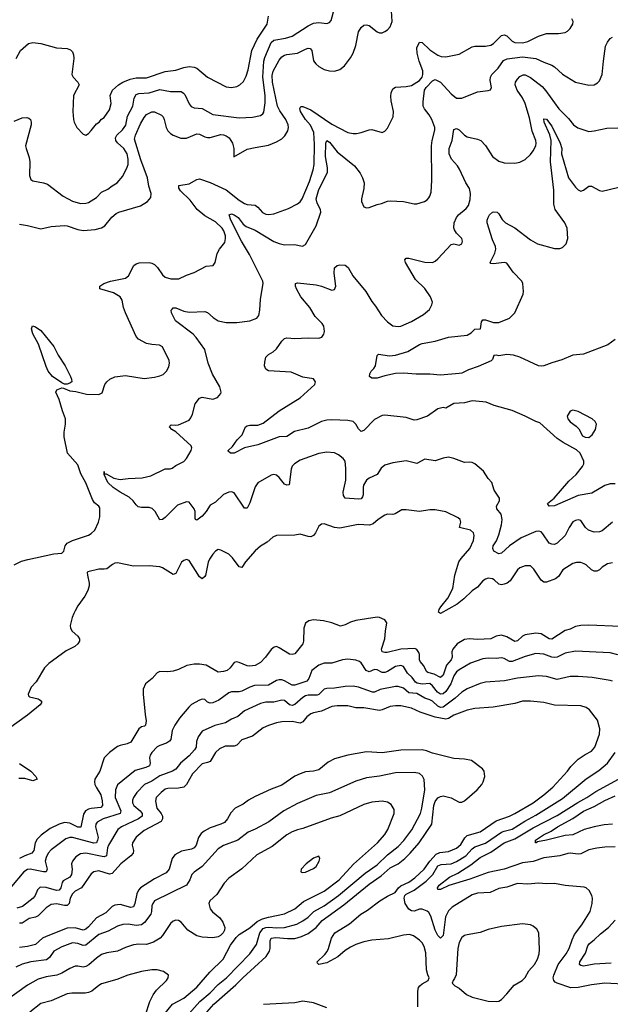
# Model space of a CAD drawing. Header units: inches. Extents: x 1694797 to 1849917, y 907313 to 1017959.
# Tile 273 of 656: x 1711871 to 1716332, y 977050 to 984483. Entities that reach past the tile are written whole.
import ezdxf

# ---------------------------------------------------------------- set-up
doc = ezdxf.new("R2010")
doc.units = ezdxf.units.IN
doc.header["$MEASUREMENT"] = 0
doc.layers.add('B7917', color=7, linetype='Continuous')
doc.layers.add('B7918', color=7, linetype='Continuous')

msp = doc.modelspace()

# ---------------------------------------------------------------- linework, layer by layer
at = {"layer": 'B7917', "color": 5}
for points, elevation in [([(1712280.4, 980000), (1712266.5, 979970), (1712251.7, 979910), (1712254.9, 979890), (1712266.9, 979866.9), (1712310.7, 979830), (1712324, 979810), (1712324, 979790), (1712310.6, 979770), (1712287.3, 979750), (1712222.9, 979717.1), (1712090, 979621.7), (1712058.9, 979590), (1711994.7, 979485.3), (1711957.2, 979442.8), (1711934.9, 979390), (1711937.3, 979377.3), (1711944.7, 979370), (1712010, 979354.6), (1712026.1, 979346.1), (1712038.4, 979330), (1712024.9, 979310), (1711930, 979232.2), (1711786.5, 979130)], 780), ([(1716410, 979901), (1716170, 979911.6), (1716110, 979908.9), (1716070, 979901.8), (1716030, 979882.2), (1715990, 979870.5), (1715890, 979807.4), (1715870, 979807.8), (1715810, 979846), (1715770.9, 979850.9), (1715690, 979838.8), (1715670, 979828.8), (1715630, 979792.9), (1715610, 979788.7), (1715550, 979822.8), (1715510, 979836.5), (1715470.1, 979829.9), (1715430, 979809), (1715330, 979803.1), (1715268.9, 979808.9), (1715230, 979803.2), (1715175.8, 979770), (1715143, 979730), (1715134, 979710), (1715137.3, 979670), (1715130.1, 979650), (1715095.4, 979610), (1715070, 979534.8), (1715050, 979517), (1715001.5, 979541.5), (1714955, 979555), (1714943.2, 979563.2), (1714924.3, 979604.3), (1714896.6, 979636.6), (1714891.9, 979650), (1714891.1, 979690), (1714885.3, 979705.3), (1714870, 979727.4), (1714855.3, 979735.3), (1714750, 979730.4), (1714646.2, 979706.2), (1714630, 979704.6), (1714609.4, 979709.4), (1714602.8, 979730), (1714629, 979810), (1714633.1, 979866.9), (1714644.5, 979930), (1714630, 979952.3), (1714590, 979969.6), (1714570, 979971.8), (1714410, 979947.2), (1714370, 979935.1), (1714330, 979913.3), (1714294.7, 979905.3), (1714230, 979929.6), (1714164.6, 979944.6), (1714091.5, 979951.5), (1714055.6, 979944.4), (1714030, 979926), (1714016, 979890), (1714014.4, 979790), (1714009.1, 979770), (1713950, 979695.1), (1713930, 979689.7), (1713910, 979692.8), (1713830, 979741.7), (1713810, 979749.7), (1713793.4, 979746.6), (1713770, 979727.3), (1713727.4, 979670), (1713690.3, 979630), (1713650, 979608.7), (1713610, 979603.1), (1713590, 979605.3), (1713530, 979630.8), (1713510, 979634.8), (1713490, 979629.6), (1713462, 979590), (1713438, 979570), (1713410, 979561.4), (1713370, 979556.9), (1713279.5, 979610), (1713230, 979618.6), (1713190, 979618.2), (1713132.3, 979607.7), (1713070, 979577.6), (1713030, 979565.1), (1712990, 979560.5), (1712930, 979562.3), (1712910, 979551), (1712870.9, 979509.1), (1712820.3, 979470), (1712803.1, 979430), (1712803, 979390), (1712818, 979238), (1712827, 979190), (1712822, 979158), (1712814.8, 979150), (1712790, 979145.1), (1712770.2, 979129.8), (1712710, 979029.7), (1712683.8, 979016.2), (1712630, 979004.2), (1712610, 978994.8), (1712548.2, 978950), (1712510.2, 978909.8), (1712476.1, 978810), (1712439.6, 978750), (1712435.9, 978730), (1712438.9, 978710), (1712448.5, 978690), (1712484.4, 978630), (1712494.8, 978585.2), (1712497.3, 978550), (1712484.2, 978535.8), (1712410, 978528.8), (1712390, 978523.2), (1712368.4, 978510), (1712354.1, 978485.9), (1712332.7, 978387.3), (1712310, 978386.2), (1712250, 978416.2), (1712210, 978423), (1712169.1, 978410.9), (1712102.4, 978377.6), (1712032.6, 978327.4), (1712002.9, 978297.1), (1711988.6, 978270), (1711978.2, 978210), (1711962.9, 978190), (1711910, 978171), (1711869.8, 978150.2)], 820), ([(1715050.7, 980000), (1715050, 979999.6), (1715049.4, 980000)], 780), ([(1716390, 979687.1), (1716330, 979702.5), (1716070, 979716.5), (1715990, 979701.2), (1715930.1, 979669.9), (1715910, 979667.1), (1715890, 979670.6), (1715830, 979694.1), (1715770, 979697.7), (1715690, 979676.1), (1715590, 979636.8), (1715570, 979638.8), (1715530, 979660.2), (1715510, 979665.7), (1715470, 979659.4), (1715410, 979663.9), (1715370, 979657.5), (1715276, 979624), (1715190, 979575.9), (1715170, 979559.8), (1715150.5, 979529.5), (1715127.9, 979470), (1715090, 979410.6), (1715070, 979393.8), (1715050, 979391.5), (1715026.8, 979406.8), (1714990, 979453.2), (1714970, 979470.9), (1714910, 979467.7), (1714874.4, 979474.4), (1714861.3, 979481.3), (1714836.4, 979516.4), (1714801.2, 979550), (1714770, 979598.8), (1714750, 979608.2), (1714710, 979600.7), (1714650, 979561.3), (1714630, 979554.1), (1714610, 979554.5), (1714570, 979575.3), (1714550, 979577.8), (1714510, 979559.8), (1714487.2, 979570), (1714450, 979628.5), (1714437.1, 979637.1), (1714410, 979646.6), (1714350, 979656.1), (1714309.3, 979650.7), (1714230, 979626.2), (1714170, 979623.9), (1714130.2, 979609.8), (1714078.5, 979570), (1714054, 979510), (1714039.7, 979490), (1713950, 979458.7), (1713930, 979457.8), (1713870, 979492.5), (1713850, 979499.8), (1713830, 979499.8), (1713810, 979493.8), (1713750, 979458.6), (1713644.4, 979455.6), (1713610, 979445), (1713550, 979412.9), (1713530, 979408.4), (1713470, 979409.8), (1713450, 979400.4), (1713374.9, 979345.1), (1713330, 979325.5), (1713310, 979322.4), (1713290.7, 979330.7), (1713270, 979349.6), (1713250, 979352.8), (1713230, 979346.3), (1713170, 979313.5), (1713147.4, 979292.6), (1713078.5, 979210), (1713042.4, 979157.6), (1713023.4, 979116.6), (1713011.5, 979050), (1713003.1, 979036.9), (1712980, 979020), (1712930, 979004.1), (1712910, 978993.2), (1712869.2, 978950.8), (1712856.1, 978930), (1712850.8, 978910), (1712855.8, 978870), (1712850.3, 978850), (1712823.7, 978836.3), (1712744, 978816), (1712610, 978705.4), (1712595, 978670), (1712591.3, 978610), (1712634.8, 978510), (1712630.2, 978490), (1712502, 978450), (1712455.9, 978424.1), (1712446.4, 978410), (1712444.1, 978390), (1712462.8, 978310), (1712459.9, 978290), (1712450, 978269.9), (1712430, 978265.4), (1712270, 978308.7), (1712250, 978309.2), (1712220, 978300), (1712110, 978215.3), (1712085.7, 978190), (1712070, 978158.7), (1712064.2, 978130), (1712079, 978070), (1712070.6, 978049.4), (1712050, 978049.4), (1711950, 978069.2), (1711930, 978067.5), (1711903.2, 978050), (1711810, 977939.8)], 840), ([(1716350, 979488.2), (1716330, 979494.5), (1716196.4, 979516.4), (1716090, 979525.5), (1716030, 979523.5), (1715930, 979502.2), (1715850, 979524), (1715790, 979529), (1715630, 979512.6), (1715532.4, 979492.4), (1715390, 979482.2), (1715350, 979470.8), (1715250, 979430.7), (1715210, 979405.5), (1715159.6, 979360.4), (1715070, 979293.8), (1715050, 979289.9), (1715030, 979299.9), (1714990, 979338.3), (1714970, 979349.4), (1714930, 979361.5), (1714870, 979396.1), (1714810, 979400.6), (1714770, 979435.9), (1714730, 979447.9), (1714710, 979448.5), (1714594.9, 979425.1), (1714550, 979406), (1714534.9, 979405.1), (1714430, 979445), (1714390, 979450.7), (1714330, 979448.1), (1714250, 979435.2), (1714190, 979434.6), (1714170, 979428.8), (1714131.1, 979388.9), (1714117, 979383), (1714050, 979383.2), (1714030, 979378.3), (1714010, 979366.8), (1713950, 979312.9), (1713930, 979305.2), (1713909.5, 979309.5), (1713870, 979343.5), (1713850, 979346), (1713790, 979331.1), (1713730, 979330.6), (1713690, 979321), (1713570, 979264.6), (1713518, 979222), (1713470, 979203.5), (1713426.4, 979173.6), (1713345, 979155), (1713250, 979111), (1713218.3, 979070), (1713206.8, 979033.2), (1713204.7, 978990), (1713191.3, 978970), (1713150, 978924.9), (1713086, 978870), (1713050, 978825.2), (1713025.3, 978810), (1712930, 978775.7), (1712870, 978734.2), (1712813.4, 978710), (1712755.5, 978650), (1712729.4, 978610), (1712723, 978590), (1712722.7, 978570), (1712732, 978550), (1712781.6, 978510), (1712795.1, 978490), (1712796.3, 978470), (1712769, 978450), (1712639, 978390), (1712613.4, 978370), (1712542.1, 978250), (1712534.6, 978230), (1712526.7, 978170), (1712510, 978163.2), (1712494.7, 978165.3), (1712370, 978191.6), (1712330, 978185.7), (1712295.8, 978164.2), (1712270.2, 978130), (1712263.6, 978110), (1712266.5, 978066.5), (1712262.7, 978030), (1712250.2, 978010), (1712198.9, 977981), (1712191.3, 977968.7), (1712181.2, 977930), (1712168.8, 977911.2), (1712150, 977907.7), (1712070, 977932.5), (1712026.9, 977933.1), (1712005.2, 977914.8), (1711987.1, 977870), (1711972.3, 977850), (1711891.3, 977788.7), (1711850, 977775.2)], 860), ([(1714877.8, 977030), (1714879.1, 977150), (1714884.3, 977175.8), (1714892.4, 977190), (1714910, 977205.5), (1714957.2, 977230), (1714964.5, 977250), (1714952.9, 977272.9), (1714942.6, 977310), (1714937.8, 977437.8), (1714925.3, 977485.3), (1714910, 977513.2), (1714890, 977535.1), (1714845.6, 977565.6), (1714815.6, 977575.6), (1714770, 977572), (1714655.6, 977544.4), (1714530, 977533.8), (1714470, 977521), (1714410, 977501), (1714370, 977482.2), (1714330, 977455.4), (1714273, 977407), (1714190, 977362.2), (1714129.9, 977349.9), (1714120.4, 977360.4), (1714118.9, 977370), (1714175.1, 977424.9), (1714192.3, 977447.7), (1714203.6, 977470), (1714226.2, 977550), (1714251.8, 977590), (1714361.5, 977658.5), (1714446.6, 977730), (1714498.4, 977761.6), (1714591.1, 977830), (1714650, 977866), (1714707.3, 977892.7), (1714731.2, 977928.8), (1714750, 977944.5), (1714810, 977970.8), (1714856.6, 978003.4), (1714925.8, 978070), (1714969.3, 978130.7), (1715016.2, 978183.8), (1715043.5, 978196.5), (1715110, 978202.9), (1715170, 978227.6), (1715202.6, 978257.4), (1715232.7, 978307.3), (1715250, 978323.1), (1715350, 978350.7), (1715470, 978434.6), (1715570, 978470.1), (1715610, 978489), (1715750, 978571.5), (1715828.9, 978630), (1715899.3, 978690), (1716010, 978809.1), (1716034.2, 978845.8), (1716090, 978900.9), (1716143.3, 978936.7), (1716190, 978960.5), (1716215.7, 978990), (1716251.2, 979090), (1716253.3, 979130), (1716235.6, 979195.6), (1716173.9, 979273.9), (1716149.2, 979290), (1716110, 979302.6), (1715910, 979307.7), (1715830, 979328.7), (1715730, 979338.4), (1715670, 979337.8), (1715610, 979321.7), (1715446.9, 979293.1), (1715310, 979282.9), (1715250, 979271.2), (1715150, 979232.5), (1715110, 979207.2), (1715090, 979201.6), (1715010, 979217.9), (1714894.8, 979254.8), (1714830, 979284.3), (1714750, 979301.8), (1714710, 979303.7), (1714670, 979299.2), (1714610, 979271.9), (1714590, 979268.1), (1714470, 979287.4), (1714410, 979289), (1714350, 979301.8), (1714270, 979303.9), (1714230, 979296.8), (1714150, 979261.7), (1714090, 979250.6), (1714070, 979242.5), (1714039.4, 979220.6), (1714010, 979182.6), (1713990, 979172), (1713930, 979183.9), (1713850, 979181.2), (1713810, 979173.8), (1713750, 979154.8), (1713710, 979136.1), (1713630, 979074.1), (1713550, 979045.3), (1713510, 979005.6), (1713490, 978999), (1713421.8, 978998.2), (1713380.5, 978979.5), (1713349.2, 978950), (1713310, 978883.5), (1713290, 978874.4), (1713250, 978865.8), (1713175.4, 978790), (1713131, 978709), (1713110.6, 978689.4), (1713070, 978680.8), (1712990, 978679.9), (1712970, 978672.9), (1712940.2, 978650), (1712902.4, 978610), (1712896, 978584), (1712905.8, 978530), (1712939, 978490), (1712949.5, 978470), (1712950.6, 978449.4), (1712940.2, 978430), (1712810, 978362.1), (1712749.6, 978310.4), (1712724.1, 978270), (1712720.2, 978250), (1712730.2, 978210), (1712729.1, 978190), (1712711.5, 978170), (1712635.1, 978110), (1712570, 978036.3), (1712550, 978032.7), (1712470, 978058.5), (1712430, 978050.7), (1712410, 978034.2), (1712337.3, 977930), (1712290, 977903.4), (1712270, 977885), (1712252.2, 977850), (1712243.7, 977810), (1712230, 977796.3), (1712210, 977795.8), (1712150, 977808.1), (1712110, 977803.8), (1712070, 977777.9), (1712010, 977718), (1711991.5, 977708.5), (1711943.3, 977696.7), (1711890, 977662.1), (1711870, 977661.3)], 880), ([(1713268.1, 976970), (1713336.5, 977050), (1713503.7, 977196.3), (1713555.9, 977250), (1713733.3, 977410), (1713758.8, 977450), (1713763.2, 977470), (1713762.7, 977530), (1713771, 977549), (1713805.1, 977554.9), (1713894.5, 977545.5), (1713950, 977547.6), (1713999.1, 977560.9), (1714050, 977585.2), (1714109.2, 977630), (1714156.8, 977683.2), (1714320.4, 977799.6), (1714510, 977957.6), (1714601.2, 978018.8), (1714670, 978080.9), (1714730, 978109.6), (1714780.5, 978150), (1714821.5, 978190), (1714889.3, 978270), (1714984.7, 978410), (1715000.4, 978550), (1715010, 978580.3), (1715030, 978608.3), (1715050, 978619.7), (1715070, 978622.6), (1715129.3, 978609.3), (1715190, 978575.8), (1715210, 978577), (1715230, 978585.7), (1715327.6, 978670), (1715360.7, 978710), (1715372, 978730), (1715384.5, 978770), (1715379.5, 978810), (1715366.5, 978826.5), (1715284, 978890), (1715230, 978901), (1715150, 978905), (1714990, 978945.3), (1714944.5, 978964.5), (1714910, 978969.8), (1714750, 978968.1), (1714610, 978949), (1714490, 978955.5), (1714349.2, 978930.8), (1714250, 978902.7), (1714201.1, 978878.9), (1714130, 978819.7), (1714090, 978808.7), (1714030, 978804.2), (1713990, 978790.9), (1713948.7, 978771.3), (1713850, 978703.9), (1713770, 978674.8), (1713650, 978619.1), (1713598.4, 978590), (1713559.3, 978560.7), (1713498.7, 978530), (1713465, 978495), (1713441.2, 978450), (1713416.9, 978423.1), (1713390, 978409), (1713310, 978381.2), (1713264.1, 978355.9), (1713242, 978338), (1713222.2, 978310), (1713203.5, 978250), (1713189.5, 978230.5), (1713170, 978221.8), (1713093.6, 978206.4), (1713042, 978178), (1713023.2, 978150), (1713000.6, 978070), (1712977.1, 978042.9), (1712890, 977998), (1712783.5, 977930), (1712768.7, 977911.3), (1712756.4, 977883.6), (1712740.5, 977810), (1712730, 977786.4), (1712710, 977781.3), (1712630, 977803.6), (1712590, 977799.1), (1712570, 977788.9), (1712520.6, 977739.4), (1712450, 977702), (1712390, 977633.4), (1712370, 977617.3), (1712350, 977610.5), (1712290, 977626.7), (1712230, 977624), (1712070, 977562.7), (1712043.8, 977550), (1711990, 977500.7), (1711930, 977486), (1711870, 977477.7)], 920), ([(1716430, 977202.8), (1716290, 977208.2), (1716190, 977197.3), (1716090, 977177), (1716034.8, 977174.8), (1715930, 977208.7), (1715916.9, 977216.9), (1715905.6, 977230), (1715901.8, 977250), (1715904.7, 977270), (1715937.6, 977350), (1715998.7, 977430), (1716022.6, 977470), (1716043.6, 977536.4), (1716062.6, 977577.4), (1716116.9, 977650), (1716179.7, 977750), (1716195.6, 977810), (1716197, 977850), (1716191.8, 977871.8), (1716173.2, 977910), (1716149.6, 977929.6), (1716135.2, 977935.2), (1715990, 977946.9), (1715910, 977962.6), (1715850, 977959.1), (1715790, 977963.1), (1715710, 977955.8), (1715630, 977960.9), (1715550, 977935.3), (1715490, 977924.8), (1715425.2, 977894.8), (1715330, 977889), (1715290, 977875.3), (1715137.8, 977782.2), (1715110, 977756.2), (1715087.9, 977710), (1715070.6, 977569.4), (1715050, 977549.8), (1715030, 977568.5), (1715010.5, 977610), (1714976.4, 977716.4), (1714962.4, 977742.4), (1714950, 977754), (1714910, 977768.2), (1714890, 977767), (1714850, 977753.6), (1714830, 977754.7), (1714810, 977768), (1714783.4, 977810), (1714775.8, 977850), (1714779.3, 977870), (1714790, 977881.6), (1714849.7, 977910.3), (1714940.8, 977979.2), (1714990.4, 978030), (1715030, 978094.3), (1715054.6, 978105.4), (1715130, 978110.5), (1715170, 978127), (1715240.5, 978170), (1715290, 978224.6), (1715310, 978238.9), (1715390, 978265.8), (1715510, 978348.3), (1715530, 978357.7), (1715590, 978371), (1715687.4, 978432.6), (1715770, 978476.8), (1715970, 978603.6), (1716150, 978750.9), (1716246.2, 978813.8), (1716312, 978870), (1716369.1, 978950.9)], 860), ([(1711868.8, 978868.8), (1711955.3, 978810), (1711992.7, 978770), (1712002, 978750), (1711970, 978737.7), (1711910, 978754.5), (1711864.7, 978755.3)], 780), ([(1713088.4, 976910), (1713231.8, 977070), (1713310, 977137.3), (1713370, 977199.2), (1713432.3, 977250), (1713609.8, 977430), (1713658.5, 977501.5), (1713685.9, 977590), (1713710, 977621.3), (1713730, 977630.1), (1713750, 977631.6), (1713814.1, 977625.9), (1713870.3, 977629.7), (1713964.6, 977655.4), (1714010, 977679.2), (1714050, 977708.1), (1714094, 977750), (1714170, 977793.3), (1714279.2, 977870), (1714480.3, 978039.7), (1714570, 978101.7), (1714650, 978179.2), (1714730, 978242.3), (1714772.9, 978287.1), (1714833.9, 978366.1), (1714897.5, 978490), (1714908.3, 978530), (1714931.5, 978670), (1714926.7, 978746.7), (1714913.1, 978773.1), (1714890, 978791.1), (1714850, 978799.1), (1714710, 978797.2), (1714590, 978773.3), (1714490, 978759.8), (1714410, 978734.4), (1714210, 978647.1), (1714110, 978625.6), (1713970, 978566.2), (1713865.7, 978510), (1713752.7, 978427.3), (1713650, 978371.9), (1713597.6, 978350), (1713519.5, 978290), (1713410, 978247.8), (1713370, 978224.2), (1713250, 978089.7), (1713190, 978047.6), (1713172.4, 978030), (1713155.3, 977990), (1713130.1, 977949.9), (1712890, 977829.7), (1712875.5, 977810), (1712870, 977792.7), (1712867.8, 977750), (1712861.4, 977730), (1712812.8, 977667.2), (1712790.6, 977649.4), (1712750, 977644.9), (1712690, 977656), (1712650, 977652.2), (1712610, 977639.4), (1712538.9, 977601.1), (1712470, 977575.6), (1712370, 977497), (1712350, 977492.7), (1712310, 977508.5), (1712270, 977513.3), (1712190, 977484.7), (1712128.6, 977451.4), (1712096.4, 977403.6), (1712073.5, 977386.5), (1711954.8, 977370), (1711890, 977353.5), (1711842, 977330)], 940), ([(1716370, 978237.8), (1716290, 978236.5), (1716231, 978229), (1716170, 978215.1), (1716110, 978184.8), (1716090, 978183.2), (1716030, 978190.8), (1716011.9, 978188.1), (1715950, 978170.8), (1715830, 978155.6), (1715750, 978127.5), (1715670, 978117.8), (1715530, 978069.9), (1715410, 978044.6), (1715270, 977993.4), (1715113.7, 977946.3), (1715050, 977915.6), (1715030, 977915.3), (1715026.6, 977930), (1715039.7, 977950), (1715117.7, 978010), (1715179.3, 978040.7), (1715278.1, 978101.9), (1715350, 978158.4), (1715430, 978198), (1715530, 978268.2), (1715610, 978299.7), (1715750, 978383), (1715930, 978475.3), (1716086.5, 978573.5), (1716154.2, 978610), (1716223.5, 978656.5), (1716394, 978750)], 840), ([(1712960.6, 976970), (1713025.8, 977050), (1713110, 977096), (1713210, 977180.2), (1713308.2, 977291.8), (1713408.7, 977390), (1713464.4, 977495.6), (1713506.6, 977553.4), (1713530, 977576.5), (1713610, 977627.1), (1713665.9, 977674.1), (1713705.2, 977694.8), (1713750, 977708.1), (1713870, 977731.6), (1713948.3, 977770), (1714013.9, 977826), (1714170, 977903.1), (1714283.7, 977990), (1714391.9, 978108.1), (1714573.3, 978270), (1714630, 978331.5), (1714652.2, 978370), (1714700.5, 978490), (1714699.6, 978519.6), (1714677.5, 978557.5), (1714650, 978576.9), (1714610, 978582.7), (1714530, 978575.6), (1714470, 978559.2), (1714290, 978472.3), (1714224.8, 978455.2), (1714010, 978376.1), (1713970, 978368), (1713930, 978352.8), (1713890, 978329.8), (1713778.3, 978241.7), (1713662.8, 978177.2), (1713550, 978072.3), (1713450, 978001.3), (1713416.2, 977963.8), (1713360.5, 977879.5), (1713307, 977830), (1713299.6, 977810), (1713310.2, 977770), (1713327.8, 977747.8), (1713381.7, 977701.7), (1713404.4, 977670), (1713420.3, 977630), (1713418, 977610), (1713408.5, 977590), (1713388.2, 977570), (1713370, 977559.7), (1713329, 977551), (1713250, 977556.5), (1713210, 977567), (1713142, 977610), (1713090, 977669.6), (1713070, 977682.9), (1713050, 977685.6), (1713030, 977677.6), (1713010, 977660.7), (1712950.3, 977570), (1712931.8, 977550), (1712881.6, 977518.4), (1712830, 977502.3), (1712770, 977503.2), (1712730, 977498), (1712670, 977479.8), (1712610, 977451.8), (1712530, 977437.8), (1712490, 977425.6), (1712450, 977398.2), (1712392.5, 977347.5), (1712370, 977335), (1712350, 977331.4), (1712310, 977338.8), (1712290, 977336.5), (1712250, 977319.8), (1712190, 977285.5), (1712150.4, 977270), (1712070, 977257), (1712010, 977238.7), (1711930, 977194.3), (1711770, 977079.4)], 960), ([(1716350, 978409.2), (1716284.9, 978404.9), (1716210.5, 978390), (1716133.7, 978370), (1716050.1, 978329.9), (1715990, 978323.4), (1715850, 978288.1), (1715783.1, 978276.9), (1715771, 978270), (1715768, 978270), (1715766.6, 978290), (1715828.5, 978330), (1715884.4, 978355.6), (1715934, 978390), (1716050, 978453.5), (1716130, 978508.6), (1716210, 978542.7), (1716290, 978589.1), (1716370, 978624.3)], 820), ([(1716338.6, 977361.4), (1716210, 977352.5), (1716130, 977338.9), (1716110, 977341.5), (1716098.9, 977350), (1716101.2, 977370), (1716145.3, 977434.7), (1716163.4, 977490), (1716175, 977510), (1716210, 977536.1), (1716257.1, 977582.9), (1716318.6, 977630), (1716370, 977684.2)], 840), ([(1712821.8, 976970), (1712852.9, 977070), (1712878.1, 977121.9), (1712903.9, 977156.1), (1712979.3, 977230), (1712992.7, 977250), (1712994, 977270), (1712956.6, 977296.6), (1712909.6, 977309.6), (1712870, 977309.6), (1712790, 977298.3), (1712687.3, 977270), (1712603.7, 977236.3), (1712490, 977203.5), (1712468.3, 977191.7), (1712415.5, 977150), (1712390, 977139.1), (1712365.5, 977134.5), (1712265.7, 977134.3), (1712230, 977129.7), (1712110, 977075.6), (1712030, 977056.3), (1711948.2, 976990)], 980), ([(1714190, 977022.4), (1714090, 977059.7), (1714010, 977072.4), (1713950, 977059.7), (1713712, 977048)], 920)]:
    msp.add_lwpolyline(points, dxfattribs=dict(at, elevation=elevation))
for points, elevation in [([(1714130, 978168), (1714090, 978152.7), (1714036, 978110), (1713998, 978070), (1713994, 978050), (1714004.7, 978044.7), (1714030, 978047.3), (1714090, 978074), (1714109.2, 978090), (1714132.7, 978130), (1714139, 978150)], 980), ([(1715670, 977658), (1715510, 977637.4), (1715410, 977614.3), (1715349.1, 977590.9), (1715250, 977574.8), (1715230, 977568.2), (1715210, 977554.7), (1715190, 977516), (1715180.2, 977470), (1715167.1, 977272.9), (1715156.3, 977243.7), (1715144, 977230), (1715138.8, 977210), (1715158.8, 977190), (1715190, 977172.4), (1715244.9, 977124.9), (1715290, 977103.6), (1715410, 977072.7), (1715470, 977070.6), (1715490, 977074), (1715510, 977086.8), (1715551.6, 977128.4), (1715606, 977194), (1715665.2, 977230), (1715688.2, 977251.8), (1715718, 977302), (1715758.7, 977350), (1715781.3, 977390), (1715794, 977430), (1715797.1, 977462.9), (1715792, 977590), (1715776.9, 977616.9), (1715750, 977639.3), (1715729.5, 977649.5)], 880)]:
    msp.add_lwpolyline(points, close=True, dxfattribs=dict(at, elevation=elevation))
at = {"layer": 'B7918', "color": 5}
for points, elevation in [([(1711830, 983716.5), (1711890, 983741.1), (1711924.1, 983744.1), (1711939.5, 983739.5), (1711953, 983730), (1711958, 983710), (1711956.5, 983690), (1711916, 983530), (1711918.9, 983510), (1711943, 983443), (1711947.4, 983410), (1711945.8, 983305.8), (1711955.5, 983275.5), (1711970, 983266), (1712050, 983252.2), (1712079.9, 983239.9), (1712199.3, 983150), (1712270, 983114), (1712330, 983095.6), (1712370, 983097.7), (1712390, 983103.6), (1712450, 983140.9), (1712490, 983180.3), (1712537.8, 983202.2), (1712570, 983228.9), (1712608.2, 983251.8), (1712650, 983302.4), (1712682.9, 983370), (1712689.8, 983390), (1712691.2, 983428.8), (1712682.4, 983470), (1712657.2, 983510), (1712610, 983552.4), (1712597.8, 983570), (1712594.9, 983590), (1712603.7, 983610), (1712648.4, 983651.6), (1712672.3, 983687.7), (1712685.2, 983754.8), (1712725.3, 983830), (1712736.1, 983890), (1712750, 983917.2), (1712770, 983924.6), (1712850, 983930.6), (1712930, 983955), (1713010, 983939.7), (1713090, 983939.7), (1713109.3, 983929.3), (1713118.1, 983918.1), (1713150, 983847.7), (1713166.2, 983826.2), (1713190, 983818.3), (1713250, 983811.1), (1713330, 983766.7), (1713530, 983741.6), (1713630, 983746), (1713690, 983760.3), (1713707.7, 983772.3), (1713714.8, 983785.2), (1713725.5, 983854.5), (1713724.9, 983910), (1713708.7, 984048.7), (1713715.6, 984170), (1713722.8, 984197.2), (1713770.6, 984310), (1713791.4, 984328.6), (1713877.8, 984342.2), (1713930, 984357.4), (1714050, 984436.5), (1714090, 984455.5), (1714130, 984461.3), (1714190, 984454.9), (1714210, 984460.7), (1714223.3, 984476.7), (1714247.8, 984570)], 840), ([(1711843.7, 984190), (1711877.2, 984250), (1711937, 984303), (1711970, 984310.5), (1712030, 984303.8), (1712149.4, 984270.6), (1712230, 984264.9), (1712254.6, 984254.6), (1712270, 984241), (1712278, 984218), (1712279.3, 984190), (1712266, 984070), (1712275.5, 984050), (1712310.7, 984010), (1712320.7, 983990), (1712278, 983910), (1712272.7, 983790), (1712277.1, 983730), (1712282, 983710), (1712302.8, 983670), (1712350, 983618), (1712370, 983611.3), (1712390, 983624.7), (1712410, 983646), (1712450, 983697.3), (1712471.5, 983708.5), (1712490, 983730.8), (1712510, 983744), (1712550, 983803), (1712562.7, 983850), (1712555.6, 983910), (1712573, 983950), (1712617.4, 983990), (1712649.9, 984010.1), (1712705.7, 984034.3), (1712750, 984045.1), (1712830, 984045), (1712970, 984091.8), (1713050, 984102.6), (1713110, 984122.6), (1713150, 984129.2), (1713190, 984124.9), (1713210, 984117.3), (1713290, 984048.8), (1713430, 983976.5), (1713470, 983971.7), (1713510, 983978), (1713534.5, 983990), (1713562.7, 984017.3), (1713582.8, 984057.2), (1713596.5, 984103.5), (1713623.9, 984250), (1713665.1, 984334.9), (1713740.9, 984450), (1713749.6, 984509.6)], 860), ([(1711870, 982939.5), (1711930, 982928.9), (1712030, 982902.8), (1712110, 982922.5), (1712208.6, 982928.6), (1712230, 982926.7), (1712310, 982899.3), (1712350, 982892.5), (1712441.1, 982898.9), (1712488.2, 982911.8), (1712513, 982927), (1712567.2, 982992.8), (1712599.7, 983020.3), (1712620.9, 983030), (1712783.1, 983076.9), (1712836.2, 983110), (1712860.6, 983139.4), (1712865.1, 983170), (1712846.9, 983226.9), (1712837.1, 983290), (1712785.8, 983425.8), (1712738.7, 983581.3), (1712745.2, 983610), (1712782.3, 983697.7), (1712810, 983744.9), (1712830, 983765.8), (1712870, 983787.2), (1712890, 983788.1), (1712941.6, 983761.6), (1712953.6, 983750), (1712963.5, 983730), (1712976.6, 983670), (1712990, 983643.6), (1713010, 983622.9), (1713030, 983610.2), (1713087.2, 983587.2), (1713130, 983589.3), (1713210, 983621.1), (1713230, 983618.6), (1713270, 983598.4), (1713290, 983593.4), (1713310, 983594), (1713390, 983615.5), (1713410, 983614.3), (1713430, 983606.4), (1713452.6, 983590), (1713478.5, 983550), (1713487.6, 983510), (1713487.3, 983447.3), (1713590, 983504.2), (1713650, 983518.9), (1713750, 983534.6), (1713810, 983560.9), (1713850, 983584), (1713873, 983607), (1713895.5, 983644.5), (1713901, 983670), (1713898.5, 983690), (1713881.8, 983730), (1713835.6, 983795.6), (1713817.2, 983830), (1713780.4, 984010), (1713779.3, 984060.7), (1713785.6, 984094.4), (1713830, 984176.5), (1713850, 984201.2), (1713870, 984213.8), (1713890, 984219.8), (1713970, 984229.4), (1714030, 984261.3), (1714050, 984267.6), (1714066, 984266), (1714076.8, 984250), (1714091.5, 984171.5), (1714106.7, 984150), (1714130, 984130.2), (1714170, 984107.1), (1714210, 984096.1), (1714250, 984093.8), (1714290, 984106.9), (1714325.5, 984134.5), (1714370, 984194.9), (1714388.9, 984230), (1714411.1, 984288.9), (1714429.9, 984390), (1714450, 984424.6), (1714470, 984440.3), (1714490, 984444.4), (1714510, 984438), (1714570, 984391.3), (1714590, 984382.8), (1714610, 984384), (1714630, 984392.9), (1714650, 984406.3), (1714669.8, 984430), (1714683.9, 984470), (1714680.6, 984550)], 820), ([(1711830, 980368.4), (1711885.7, 980394.3), (1711932.2, 980407.8), (1712130, 980450.5), (1712190, 980456), (1712204, 980470), (1712214.5, 980510), (1712229.3, 980530), (1712270, 980550.4), (1712389.7, 980590.3), (1712410, 980603.8), (1712439.5, 980630), (1712467, 980690), (1712477, 980730), (1712476.6, 980796.6), (1712469.3, 980810), (1712435.6, 980835.6), (1712420.3, 980860.3), (1712370, 980986), (1712333.2, 981053.2), (1712310, 981121.6), (1712232.1, 981210), (1712206.3, 981333.7), (1712206.6, 981370), (1712217.3, 981430), (1712216.7, 981470), (1712194, 981530), (1712170, 981615.4), (1712144.2, 981670), (1712150.7, 981689.3), (1712190, 981702.6), (1712201.8, 981701.8), (1712250, 981681.9), (1712295.8, 981675.8), (1712375.2, 981655.2), (1712470, 981653.7), (1712493.5, 981666.5), (1712513.3, 981730), (1712528.2, 981750), (1712553, 981770), (1712590, 981787.6), (1712670, 981795.8), (1712810, 981773.7), (1712890, 981783), (1712930, 981793), (1712954.9, 981805.1), (1712980.9, 981830), (1712997.2, 981862.8), (1713002, 981890), (1712999.5, 981910), (1712950, 982012.7), (1712925.8, 982025.8), (1712870, 982029.7), (1712830, 982038.3), (1712769.4, 982070), (1712749.6, 982090), (1712669.4, 982270), (1712656, 982310), (1712645.6, 982365.6), (1712629.2, 982390), (1712579.8, 982419.8), (1712477.2, 982450), (1712477.2, 982470), (1712506, 982490), (1712557.2, 982510), (1712670, 982532.4), (1712692.2, 982550), (1712732.1, 982627.9), (1712750, 982640.3), (1712773.7, 982646.3), (1712849, 982649), (1712870, 982643.6), (1712890, 982634.3), (1712912.6, 982612.6), (1712950, 982557.1), (1712970, 982538.4), (1713013.4, 982526.6), (1713073.1, 982526.9), (1713130, 982554), (1713190, 982574), (1713278.9, 982621.1), (1713332.6, 982627.4), (1713347.8, 982650), (1713361.8, 982718.2), (1713380.5, 982750), (1713419.9, 982800.1), (1713426.6, 982830), (1713425, 982850), (1713412.7, 982890), (1713399.2, 982910), (1713350, 982957.7), (1713270, 983001.3), (1713210.5, 983050), (1713159.9, 983119.9), (1713085.3, 983190), (1713072.4, 983210), (1713072.7, 983230), (1713150, 983243.7), (1713210, 983277.3), (1713230, 983280.7), (1713310, 983253.5), (1713430, 983197.3), (1713530, 983120.1), (1713570, 983095.1), (1713590, 983088.6), (1713650, 983083.2), (1713670, 983067.4), (1713706.1, 983026.1), (1713730, 983015.5), (1713753.1, 983013.1), (1713790, 983017.5), (1713902.5, 983057.5), (1713970, 983092.4), (1713990, 983108.9), (1714003.7, 983130), (1714058.8, 983261.2), (1714088.7, 983350), (1714096.4, 983390), (1714098.5, 983541.5), (1714092, 983630), (1714067.1, 983687.1), (1714029.5, 983730), (1713992.4, 983790), (1713986.6, 983813.4), (1713993.6, 983826.4), (1714010, 983826.5), (1714070, 983801.1), (1714230, 983694.8), (1714350, 983631.1), (1714390, 983623.2), (1714415.5, 983624.5), (1714450, 983630.3), (1714510, 983652.4), (1714530, 983654.4), (1714610, 983630.4), (1714630, 983640.5), (1714650, 983664), (1714693, 983750), (1714695.3, 983790), (1714676.8, 983870), (1714673.5, 983906.5), (1714677.2, 983930), (1714690, 983960.4), (1714710, 983972.8), (1714790, 983978.3), (1714830, 983986.2), (1714890, 984023.8), (1714911.4, 984050), (1714916.9, 984070), (1714915.5, 984095.5), (1714887.2, 984170), (1714872.6, 984230), (1714871.9, 984270), (1714890, 984314), (1714910, 984311.1), (1714970, 984256.1), (1715030, 984215.5), (1715054.9, 984205.1), (1715090, 984201.7), (1715190, 984222), (1715290, 984277.4), (1715310, 984284), (1715390, 984283.2), (1715430, 984291.4), (1715450, 984303.6), (1715510, 984362.8), (1715530, 984368.3), (1715550, 984359.7), (1715590, 984321.7), (1715610, 984309.5), (1715670, 984308.9), (1715710, 984318.2), (1715790, 984359.2), (1715850, 984379), (1715940.9, 984379.1), (1715990, 984385.7), (1716010, 984394.9), (1716030, 984416.3), (1716048, 984450), (1716051.5, 984470), (1716040.5, 984490)], 780), ([(1716350, 980689.4), (1716270, 980624.4), (1716250, 980616), (1716210, 980613.7), (1716167, 980630), (1716145.1, 980650), (1716110, 980700.9), (1716090, 980707), (1716070, 980702.9), (1716049.2, 980690.8), (1716020.3, 980650), (1715991.6, 980590), (1715930, 980531.1), (1715910, 980522), (1715890, 980523), (1715870, 980531.6), (1715822.2, 980602.2), (1715810, 980615.6), (1715790, 980622.4), (1715770, 980618.3), (1715658.4, 980570), (1715570, 980511), (1715510, 980455.8), (1715490, 980449.8), (1715452.3, 980470), (1715446, 980490), (1715448.6, 980510), (1715471.5, 980548.5), (1715490, 980594.4), (1715510.5, 980670), (1715515.4, 980710), (1715506.6, 980750), (1715475.1, 980790), (1715473.5, 980810), (1715495.1, 980850), (1715495.1, 980870), (1715456, 980930), (1715438, 980990), (1715410, 981018), (1715374.8, 981074.8), (1715309, 981130), (1715290, 981139.5), (1715270, 981142.9), (1715230, 981139.5), (1715149.7, 981169.7), (1715110, 981179.6), (1715070, 981171.5), (1715010, 981151.3), (1714930, 981166), (1714870, 981131.2), (1714790, 981152.8), (1714690, 981138), (1714630, 981119.6), (1714601.8, 981098.2), (1714570.2, 981049.8), (1714510, 981022), (1714490, 981006.9), (1714468.2, 980970), (1714464.2, 980950), (1714464.6, 980895.4), (1714459.9, 980880.1), (1714450, 980865.6), (1714430, 980863.1), (1714330, 980869.6), (1714317.6, 980890), (1714315.3, 980915.3), (1714333.4, 981006.6), (1714335.5, 981095.5), (1714330, 981149), (1714314, 981170), (1714278, 981198), (1714250, 981213.3), (1714190, 981218.5), (1714130, 981208.4), (1713990, 981158.5), (1713947.2, 981130), (1713930, 981111.3), (1713921.8, 981090), (1713907.7, 980972.3), (1713890, 980967.6), (1713870, 980976.3), (1713830, 981025.6), (1713810, 981043.6), (1713790, 981049.6), (1713770, 981044.5), (1713670, 980985.6), (1713650, 980955.1), (1713610, 980836), (1713590, 980795.1), (1713570, 980794.5), (1713490, 980911.2), (1713470, 980919.1), (1713450, 980916.9), (1713410, 980897.4), (1713350, 980841.7), (1713310, 980817.4), (1713280.3, 980770), (1713250, 980733.6), (1713210, 980703.7), (1713199, 980710), (1713196.5, 980716.5), (1713196.4, 980770), (1713188.3, 980790), (1713150, 980839.5), (1713130, 980844.2), (1713062.7, 980817.3), (1712970, 980725.1), (1712950, 980709.6), (1712930, 980706.6), (1712894.3, 980770), (1712871.8, 980791.8), (1712850, 980799.7), (1712790, 980800.5), (1712765.6, 980805.6), (1712750, 980819.3), (1712728.2, 980850), (1712697.6, 980877.6), (1712630, 980914.8), (1712578, 980950), (1712536.3, 980990), (1712510, 981049), (1712510, 981071), (1712511.6, 981051.6), (1712524.7, 981055.3), (1712581.6, 981021.6), (1712630, 981011.1), (1712690, 981019.1), (1712797, 981023), (1712861.5, 981038.5), (1712970, 981092.6), (1713008.2, 981091.8), (1713023.1, 981096.9), (1713050, 981118), (1713110, 981148.1), (1713130.7, 981170), (1713165.1, 981230), (1713171.1, 981250), (1713165.9, 981265.9), (1713050, 981372.7), (1713019, 981390), (1713002, 981410), (1713004.7, 981415.3), (1713014.6, 981425.4), (1713050, 981422), (1713070, 981425.5), (1713150, 981459.5), (1713163.6, 981476.4), (1713176.1, 981503.9), (1713196, 981584), (1713230, 981624.9), (1713250, 981633), (1713330, 981618), (1713364, 981630), (1713390, 981662), (1713393.2, 981670), (1713381.6, 981710), (1713326.5, 981806.5), (1713295.2, 981890), (1713270, 981992.1), (1713204.5, 982084.5), (1713181.2, 982110), (1713047.6, 982210), (1713018.5, 982270), (1713016.4, 982290), (1713021.5, 982298.5), (1713030, 982307), (1713050, 982308.2), (1713110, 982282.6), (1713150, 982274.4), (1713270, 982279.6), (1713290, 982273.1), (1713333.4, 982233.4), (1713370, 982209), (1713430, 982196.1), (1713510, 982197.3), (1713610, 982210.3), (1713662.7, 982230), (1713677.6, 982250), (1713685.6, 982290), (1713690, 982374), (1713709.6, 982490), (1713707.6, 982510), (1713607.2, 982710), (1713546.5, 982810), (1713465.3, 982970), (1713452.7, 983010), (1713470, 983017.4), (1713491.7, 983010), (1713522, 982990), (1713560, 982940), (1713582.2, 982922.2), (1713650, 982892.7), (1713790, 982809.4), (1713830, 982792.1), (1713870, 982783.6), (1713946.9, 982786.9), (1714006, 982774), (1714030, 982786.8), (1714110, 982925.5), (1714145.3, 983030), (1714143.5, 983050), (1714117.6, 983097.6), (1714111, 983130), (1714130, 983200.9), (1714195.4, 983330), (1714195.6, 983364.4), (1714180.7, 983450), (1714184, 983550), (1714190, 983570.2), (1714210, 983558), (1714270, 983486.3), (1714399.6, 983379.6), (1714443, 983323), (1714460.2, 983290), (1714471.8, 983250), (1714470.9, 983209.1), (1714452.9, 983130), (1714453.4, 983110), (1714470.4, 983070.4), (1714490, 983061.6), (1714510, 983064.4), (1714570, 983088.7), (1714604.7, 983095.3), (1714650, 983112.4), (1714670, 983114.4), (1714770, 983110.5), (1714850, 983093), (1714870, 983093.4), (1714929.6, 983110.4), (1714950, 983124), (1714961.7, 983138.3), (1714970, 983150.8), (1714978.6, 983181.4), (1714983.2, 983270), (1714982, 983530), (1714987.2, 983570), (1715007.9, 983650), (1715005.5, 983670), (1714984.2, 983730), (1714964.3, 983764.3), (1714927.6, 983810), (1714919.1, 983830), (1714918.3, 983861.7), (1714929.8, 983950), (1714940.7, 983970), (1714990, 984022), (1715010, 984030.3), (1715048.5, 984010), (1715130, 983922.3), (1715170, 983890.3), (1715210, 983890.3), (1715330, 983937.1), (1715410, 983947.3), (1715426.3, 983953.7), (1715436, 983970), (1715424.6, 984024.6), (1715426.9, 984050), (1715437.7, 984070), (1715484.4, 984115.6), (1715526, 984174), (1715552.6, 984187.4), (1715670, 984201.5), (1715770.7, 984190.7), (1715830, 984161.8), (1715890, 984140.3), (1715910, 984127.4), (1715970, 984071.8), (1716070, 984010.3), (1716171.1, 983988.9), (1716209.7, 983990.3), (1716234.5, 984005.5), (1716250, 984022), (1716270.8, 984069.2), (1716279.7, 984170), (1716297.1, 984282.9), (1716310, 984314), (1716330, 984340.5), (1716350, 984350.3)], 760), ([(1716370, 980979.2), (1716330, 980978), (1716290, 980966.6), (1716192.7, 980907.3), (1716090, 980889.9), (1715910, 980812.2), (1715871.1, 980811.1), (1715858, 980830), (1715908.9, 980870), (1716020.1, 980999.9), (1716073.6, 981050), (1716122.7, 981110), (1716132, 981130), (1716132.4, 981150), (1716105.6, 981210), (1716075.8, 981235.8), (1715977.2, 981290), (1715930, 981321.2), (1715800.2, 981440.2), (1715770, 981449.5), (1715689.8, 981489.8), (1715590, 981531.8), (1715455.3, 981570), (1715394.5, 981594.5), (1715370, 981598.7), (1715290, 981606.3), (1715230, 981589.7), (1715150, 981585.1), (1715090, 981549.3), (1715070, 981554), (1715030, 981546), (1714951, 981490), (1714870, 981460.9), (1714850, 981459.5), (1714790, 981480.5), (1714630, 981497), (1714610, 981494.5), (1714550, 981464.5), (1714470, 981380.7), (1714450, 981373.6), (1714430, 981394.5), (1714409.8, 981429.8), (1714389.8, 981449.8), (1714350, 981456.9), (1714230, 981461.7), (1714190, 981459.2), (1714150, 981449.8), (1714050, 981400.3), (1713946.3, 981373.7), (1713890, 981336.8), (1713830, 981334.3), (1713670, 981273.7), (1713569.3, 981250.7), (1713490.2, 981209.8), (1713464, 981210), (1713446.3, 981226.3), (1713445.1, 981230), (1713478.1, 981261.9), (1713512.6, 981310), (1713551.8, 981350), (1713577.2, 981410), (1713590, 981418), (1713610, 981421.3), (1713670, 981422.4), (1713710, 981436.2), (1713831.5, 981530), (1713990, 981627.2), (1714099.6, 981730), (1714104.5, 981750), (1714090, 981771.3), (1714010, 981784), (1713922.4, 981822.4), (1713750, 981831.4), (1713730, 981843.5), (1713720.7, 981870), (1713721.6, 981898.4), (1713730, 981934), (1713750, 981954.9), (1713784.4, 981975.6), (1713810, 981998.4), (1713850, 982057.1), (1713870, 982076), (1713890, 982081.5), (1713950, 982075.8), (1714050, 982080.8), (1714130, 982077.6), (1714154, 982086), (1714169.5, 982110), (1714173.6, 982130), (1714168.3, 982170), (1714156.4, 982190), (1714102.6, 982242.6), (1714061.8, 982310), (1713994.6, 982390), (1713960.9, 982450), (1713953.3, 982470), (1713954, 982490), (1713970, 982495.3), (1714110, 982481.1), (1714150, 982471.8), (1714230, 982440.4), (1714250, 982444.9), (1714259.1, 982470), (1714245.4, 982570), (1714249.1, 982610), (1714270, 982626), (1714288.1, 982631.9), (1714330, 982630.1), (1714352.1, 982612.1), (1714387.9, 982547.9), (1714486.3, 982430), (1714530, 982356.3), (1714559.6, 982319.6), (1714604.4, 982250), (1714650, 982201.6), (1714690, 982172.7), (1714730, 982167), (1714750, 982170.3), (1714830, 982205.2), (1714922, 982258), (1714965.9, 982294.1), (1714984.2, 982330), (1714988, 982350), (1714975.1, 982390), (1714930, 982453), (1714861.8, 982521.8), (1714784.2, 982650), (1714779.3, 982670), (1714790, 982682.8), (1714810, 982682.4), (1714930, 982652.8), (1714990, 982650.3), (1715010, 982658.7), (1715030, 982677), (1715130, 982785.5), (1715150, 982790.5), (1715190, 982781.6), (1715210, 982791.3), (1715216.2, 982810), (1715211.6, 982830), (1715170, 982871.5), (1715155.3, 982895.3), (1715150.8, 982910.8), (1715152, 982950), (1715169.8, 982990), (1715186.4, 983010), (1715243.3, 983056.7), (1715260.8, 983079.2), (1715273.7, 983126.3), (1715277, 983170), (1715268, 983208), (1715241.1, 983250), (1715194, 983354), (1715178.6, 983378.6), (1715133.8, 983430), (1715114.6, 983470), (1715114.6, 983510), (1715136.8, 983570), (1715150, 983654.8), (1715170, 983662.4), (1715190, 983651.8), (1715230, 983610.3), (1715250, 983598.3), (1715330, 983580.2), (1715354, 983570), (1715390, 983532.2), (1715442, 983450), (1715490, 983414.9), (1715530, 983403), (1715610, 983399.1), (1715650, 983407.3), (1715690, 983428.2), (1715730, 983464.9), (1715750, 983492.2), (1715768.8, 983530), (1715771.3, 983550), (1715769, 983570), (1715742.4, 983642.4), (1715722.6, 983742.6), (1715688.7, 983850), (1715670, 983892.5), (1715629.2, 983950), (1715614, 983990), (1715615.8, 984010), (1715630, 984034.6), (1715650, 984054), (1715674.2, 984065.8), (1715690, 984066), (1715730, 984047.5), (1715818.4, 983978.4), (1715846, 983946), (1715942.9, 983810), (1716016.4, 983736.4), (1716054.4, 983690), (1716086.6, 983666.6), (1716170, 983639.5), (1716210, 983643.1), (1716304.7, 983664.7), (1716390, 983666.4)], 740), ([(1716370, 982067.6), (1716313, 982027), (1716130, 981957.6), (1716050, 981949.7), (1715965.9, 981914.1), (1715890, 981893.2), (1715830, 981868.9), (1715810, 981866), (1715790, 981869.8), (1715650, 981935), (1715601.2, 981950), (1715550, 981955.4), (1715490, 981945.8), (1715468.9, 981951.1), (1715452.7, 981947.3), (1715442.6, 981917.4), (1715433.4, 981906.6), (1715335.2, 981864.8), (1715260, 981840), (1715210, 981815), (1715190, 981810.7), (1715050, 981798.8), (1714970, 981807.9), (1714866.3, 981806.3), (1714770, 981815.3), (1714709.3, 981810.7), (1714630, 981794.2), (1714570, 981776), (1714530, 981776.2), (1714514.5, 981790), (1714515.6, 981810), (1714525.6, 981830), (1714547, 981850), (1714558.4, 981870), (1714572.3, 981947.7), (1714582.4, 981957.6), (1714664.9, 981944.9), (1714710, 981950.2), (1714803.1, 981976.9), (1714890, 982032), (1714910, 982037.6), (1715010, 982055.2), (1715110, 982086), (1715250, 982101.1), (1715282.1, 982117.9), (1715310, 982145.7), (1715351.5, 982148.5), (1715358.7, 982201.3), (1715370, 982215.8), (1715390, 982217.4), (1715450, 982197), (1715490, 982198), (1715569.8, 982230.2), (1715611, 982269), (1715673.7, 982410), (1715677.2, 982430), (1715672.3, 982490), (1715663.9, 982510), (1715597.5, 982577.5), (1715550, 982643.8), (1715529.4, 982650.6), (1715450, 982638.9), (1715430, 982642.7), (1715423.7, 982650), (1715459.3, 982720.7), (1715468.7, 982750), (1715465.6, 982770), (1715441.9, 982821.9), (1715402.8, 982950), (1715401.8, 982970), (1715408.9, 982990), (1715419, 983010), (1715441.7, 983030), (1715453.3, 983033.3), (1715476.9, 983030), (1715490, 983016.9), (1715515.3, 982975.3), (1715540.3, 982950), (1715611.3, 982911.3), (1715730, 982821.1), (1715781, 982790), (1715910, 982756.4), (1715930, 982754.9), (1715950, 982755.5), (1715970, 982763), (1715998, 982790), (1716012, 982830), (1716005.6, 982910), (1715988.2, 982950), (1715916.4, 983050), (1715904.5, 983090), (1715904.6, 983195.4), (1715879.6, 983410), (1715885.5, 983570), (1715874.5, 983614.5), (1715833, 983710), (1715830, 983734.8), (1715850, 983731.4), (1715890, 983678.9), (1715954, 983550), (1715964.9, 983510), (1715964.6, 983470), (1716015.2, 983290), (1716070, 983218.6), (1716090, 983198.5), (1716110, 983188.1), (1716130, 983196.1), (1716170, 983226.2), (1716190, 983227.2), (1716250, 983192.2), (1716270, 983188.5), (1716450, 983231.8)], 720), ([(1715049.4, 980000), (1715035.1, 980010), (1715040.4, 980030), (1715051, 980050), (1715103.9, 980116.1), (1715141.9, 980190), (1715158.8, 980290), (1715188, 980390), (1715204.4, 980415.6), (1715271.8, 980490), (1715298.3, 980550), (1715305.1, 980590), (1715299.3, 980610), (1715277.2, 980630), (1715194, 980650), (1715202.4, 980690), (1715198.4, 980710), (1715183.3, 980723.3), (1715090, 980768), (1715010, 980782.6), (1714970, 980783), (1714890, 980769.6), (1714790, 980783.5), (1714758.3, 980781.7), (1714707.5, 980752.5), (1714690, 980748), (1714650, 980749.7), (1714630, 980743.5), (1714579.5, 980710), (1714542, 980678), (1714512.6, 980667.4), (1714427.1, 980672.9), (1714290, 980644.1), (1714250, 980648.7), (1714170, 980677.6), (1714150, 980674), (1714130, 980659.3), (1714106.4, 980610), (1714090.4, 980590), (1714070, 980579.7), (1714050, 980581), (1713990, 980599.6), (1713950, 980591.5), (1713810, 980587.8), (1713784.2, 980575.8), (1713741.2, 980538.8), (1713690, 980508), (1713650, 980472), (1713576, 980390), (1713550, 980346.6), (1713530, 980351.8), (1713479.1, 980419.1), (1713450, 980447.6), (1713390, 980478), (1713370, 980482.7), (1713350, 980469.5), (1713330, 980447.6), (1713304.9, 980410), (1713293.4, 980386.6), (1713273.5, 980286.5), (1713270, 980278.4), (1713250, 980262.4), (1713230, 980278), (1713150, 980400.7), (1713130, 980407.8), (1713110, 980401.3), (1713093.4, 980386.6), (1713053.8, 980306.2), (1713050, 980300.9), (1713030, 980295.6), (1712950, 980344), (1712930, 980351.1), (1712850, 980360.4), (1712730, 980358.3), (1712610, 980381.6), (1712590, 980379.6), (1712570.8, 980370), (1712530, 980338.4), (1712510, 980334), (1712470, 980334.5), (1712385.2, 980314.8), (1712381, 980310), (1712382, 980290), (1712396.3, 980230), (1712396.3, 980210), (1712385.8, 980174.2), (1712363, 980130), (1712310, 980057), (1712290, 980020.9), (1712280.4, 980000)], 780), ([(1716350, 980383.5), (1716310, 980374.8), (1716270.3, 980350), (1716250, 980328.7), (1716230, 980319.3), (1716210, 980319.2), (1716190, 980329.7), (1716150, 980367.8), (1716135.7, 980375.7), (1716110, 980384.4), (1716075.9, 980384.1), (1716050, 980377.2), (1715973.7, 980330), (1715939.8, 980280.2), (1715919.3, 980260.7), (1715850, 980236.9), (1715830, 980237.4), (1715810, 980251.3), (1715755.7, 980335.7), (1715730, 980360.4), (1715690, 980361), (1715650, 980345.1), (1715630, 980328.6), (1715574.6, 980245.4), (1715552.4, 980230), (1715530, 980221.4), (1715510, 980216), (1715490, 980220.5), (1715455.4, 980255.4), (1715442.4, 980262.4), (1715410, 980265.6), (1715390, 980259.8), (1715370, 980247.1), (1715330, 980198), (1715290, 980172.1), (1715226, 980110), (1715176.3, 980070), (1715050.7, 980000)], 780)]:
    msp.add_lwpolyline(points, dxfattribs=dict(at, elevation=elevation))
for points, elevation in [([(1712229.2, 981730.8), (1712210, 981732.2), (1712190, 981741.7), (1712119.2, 981790), (1712086.5, 981830), (1712070, 981865.6), (1712014.3, 982034.3), (1711969.7, 982110.3), (1711959.6, 982150), (1711967.6, 982172.4), (1711990, 982164.4), (1712030, 982135.6), (1712130, 982014.6), (1712161.5, 981950), (1712215.3, 981870), (1712255, 981790), (1712263.6, 981770), (1712264.9, 981750), (1712250, 981739.7)], 780), ([(1716050, 981534), (1716030, 981528.7), (1716006.8, 981490), (1716011, 981470), (1716028, 981448), (1716075.2, 981415.2), (1716095.2, 981395.2), (1716122.5, 981342.5), (1716142, 981330), (1716170, 981328.4), (1716194.5, 981350), (1716219.3, 981390), (1716229, 981430), (1716219, 981450), (1716195.3, 981470), (1716090, 981524)], 740)]:
    msp.add_lwpolyline(points, close=True, dxfattribs=dict(at, elevation=elevation))

doc.saveas('drawing.dxf')
